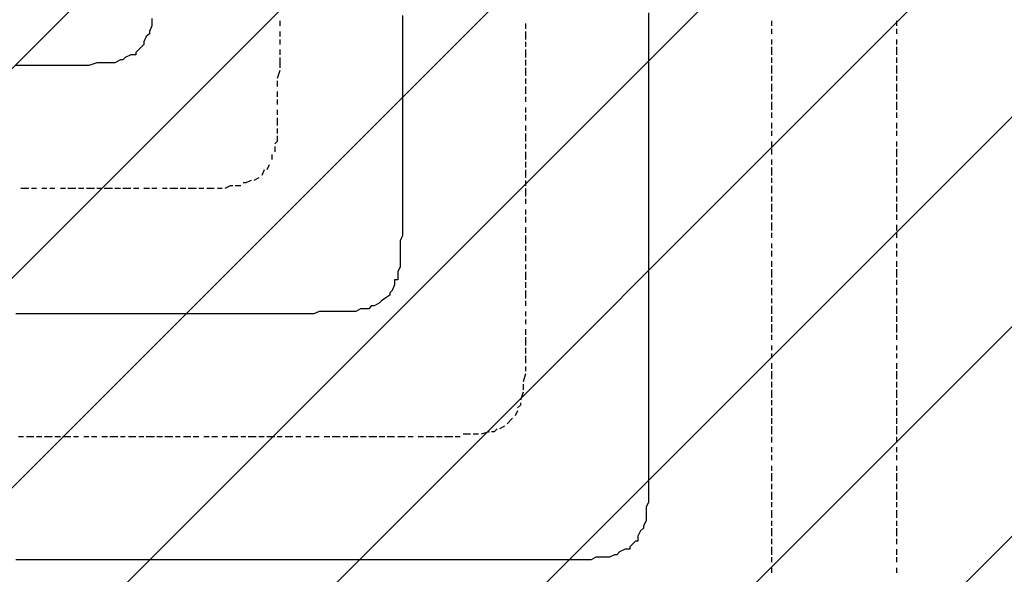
# Model space of a CAD drawing. Extents: x 997 to 109698, y 921 to 94021.
# Tile 578 of 656: x 22217 to 23811, y 49802 to 50700. Entities that reach past the tile are written whole.
import ezdxf

# ---------------------------------------------------------------- set-up
doc = ezdxf.new("R2010")
doc.units = 0
doc.header["$MEASUREMENT"] = 0
doc.layers.add('12', color=7, linetype='CONTINUOUS')
doc.layers.add('28', color=7, linetype='CONTINUOUS')

msp = doc.modelspace()

# ---------------------------------------------------------------- linework, layer by layer
at = {"layer": '12', "color": 5}
for p, q in [((23234.630503, 50710.563401), (23234.630503, 50697.563401)), ((22430.630503, 50701.563401), (22430.630503, 50689.563401)), ((22836.630503, 50706.563401), (22836.630503, 50693.563401)), ((22836.630503, 50693.563401), (22836.630503, 50684.563401)), ((23234.630503, 50697.563401), (23234.630503, 50689.563401)), ((22430.630503, 50689.563401), (22426.630503, 50680.563401)), ((22836.630503, 50684.563401), (22836.630503, 50676.563401)), ((22836.630503, 50676.563401), (22836.630503, 50663.563401)), ((23234.630503, 50689.563401), (23234.630503, 50680.563401)), ((23234.630503, 50680.563401), (23234.630503, 50667.563401)), ((22421.630503, 50672.563401), (22417.630503, 50663.563401)), ((22836.630503, 50663.563401), (22836.630503, 50655.563401)), ((23234.630503, 50667.563401), (23234.630503, 50659.563401)), ((22413.630503, 50655.563401), (22404.630503, 50646.563401)), ((22836.630503, 50655.563401), (22836.630503, 50646.563401)), ((22836.630503, 50646.563401), (22836.630503, 50634.563401)), ((23234.630503, 50659.563401), (23234.630503, 50651.563401)), ((23234.630503, 50651.563401), (23234.630503, 50638.563401)), ((22341.630503, 50629.563401), (22328.630503, 50625.563401)), ((22349.630503, 50629.563401), (22341.630503, 50629.563401)), ((22362.630503, 50629.563401), (22349.630503, 50629.563401)), ((22370.630503, 50629.563401), (22362.630503, 50629.563401)), ((22379.630503, 50634.563401), (22370.630503, 50629.563401)), ((22396.630503, 50642.563401), (22387.630503, 50638.563401)), ((22836.630503, 50634.563401), (22836.630503, 50625.563401)), ((23234.630503, 50638.563401), (23234.630503, 50629.563401)), ((23234.630503, 50629.563401), (23234.630503, 50621.563401)), ((22218.630503, 50625.563401), (22210.630503, 50625.563401)), ((22231.630503, 50625.563401), (22218.630503, 50625.563401)), ((22235.630503, 50625.563401), (22231.630503, 50625.563401)), ((22239.630503, 50625.563401), (22235.630503, 50625.563401)), ((22252.630503, 50625.563401), (22239.630503, 50625.563401)), ((22260.630503, 50625.563401), (22252.630503, 50625.563401)), ((22269.630503, 50625.563401), (22260.630503, 50625.563401)), ((22282.630503, 50625.563401), (22269.630503, 50625.563401)), ((22290.630503, 50625.563401), (22282.630503, 50625.563401)), ((22299.630503, 50625.563401), (22290.630503, 50625.563401)), ((22311.630503, 50625.563401), (22299.630503, 50625.563401)), ((22320.630503, 50625.563401), (22311.630503, 50625.563401)), ((22328.630503, 50625.563401), (22320.630503, 50625.563401)), ((22836.630503, 50625.563401), (22836.630503, 50612.563401)), ((22836.630503, 50612.563401), (22836.630503, 50604.563401)), ((23234.630503, 50621.563401), (23234.630503, 50608.563401)), ((22836.630503, 50604.563401), (22836.630503, 50595.563401)), ((23234.630503, 50608.563401), (23234.630503, 50600.563401)), ((23234.630503, 50600.563401), (23234.630503, 50591.563401)), ((22836.630503, 50595.563401), (22836.630503, 50583.563401)), ((22836.630503, 50583.563401), (22836.630503, 50574.563401)), ((23234.630503, 50591.563401), (23234.630503, 50579.563401)), ((22836.630503, 50574.563401), (22836.630503, 50566.563401)), ((22836.630503, 50566.563401), (22836.630503, 50553.563401)), ((23234.630503, 50579.563401), (23234.630503, 50570.563401)), ((23234.630503, 50570.563401), (23234.630503, 50557.563401)), ((22836.630503, 50553.563401), (22836.630503, 50545.563401)), ((23234.630503, 50557.563401), (23234.630503, 50549.563401)), ((23234.630503, 50549.563401), (23234.630503, 50540.563401)), ((22836.630503, 50545.563401), (22836.630503, 50536.563401)), ((22836.630503, 50536.563401), (22836.630503, 50523.563401)), ((23234.630503, 50540.563401), (23234.630503, 50528.563401)), ((22836.630503, 50523.563401), (22836.630503, 50515.563401)), ((23234.630503, 50528.563401), (23234.630503, 50519.563401)), ((23234.630503, 50519.563401), (23234.630503, 50511.563401)), ((22836.630503, 50515.563401), (22836.630503, 50502.563401)), ((22836.630503, 50502.563401), (22836.630503, 50494.563401)), ((23234.630503, 50511.563401), (23234.630503, 50498.563401)), ((22836.630503, 50494.563401), (22836.630503, 50485.563401)), ((22836.630503, 50485.563401), (22836.630503, 50473.563401)), ((23234.630503, 50498.563401), (23234.630503, 50490.563401)), ((23234.630503, 50490.563401), (23234.630503, 50481.563401)), ((22836.630503, 50473.563401), (22836.630503, 50464.563401)), ((23234.630503, 50481.563401), (23234.630503, 50469.563401)), ((23234.630503, 50469.563401), (23234.630503, 50460.563401)), ((22836.630503, 50464.563401), (22836.630503, 50456.563401)), ((22836.630503, 50456.563401), (22836.630503, 50443.563401)), ((23234.630503, 50460.563401), (23234.630503, 50447.563401)), ((22836.630503, 50443.563401), (22836.630503, 50435.563401)), ((23234.630503, 50447.563401), (23234.630503, 50439.563401)), ((23234.630503, 50439.563401), (23234.630503, 50430.563401)), ((22836.630503, 50435.563401), (22836.630503, 50426.563401)), ((22836.630503, 50426.563401), (22836.630503, 50418.563401)), ((23234.630503, 50430.563401), (23234.630503, 50418.563401)), ((22836.630503, 50418.563401), (22836.630503, 50409.563401)), ((22836.630503, 50409.563401), (22836.630503, 50401.563401)), ((23234.630503, 50418.563401), (23234.630503, 50409.563401)), ((23234.630503, 50409.563401), (23234.630503, 50401.563401)), ((22836.630503, 50401.563401), (22836.630503, 50388.563401)), ((23234.630503, 50401.563401), (23234.630503, 50388.563401)), ((22836.630503, 50388.563401), (22836.630503, 50380.563401)), ((22836.630503, 50380.563401), (22836.630503, 50371.563401)), ((23234.630503, 50388.563401), (23234.630503, 50380.563401)), ((23234.630503, 50380.563401), (23234.630503, 50371.563401)), ((22836.630503, 50371.563401), (22836.630503, 50358.563401)), ((22836.630503, 50358.563401), (22836.630503, 50350.563401)), ((23234.630503, 50371.563401), (23234.630503, 50358.563401)), ((23234.630503, 50358.563401), (23234.630503, 50350.563401)), ((22836.630503, 50350.563401), (22832.630503, 50341.563401)), ((22832.630503, 50341.563401), (22832.630503, 50329.563401)), ((23234.630503, 50350.563401), (23234.630503, 50337.563401)), ((22832.630503, 50329.563401), (22832.630503, 50320.563401)), ((23234.630503, 50337.563401), (23234.630503, 50329.563401)), ((23234.630503, 50329.563401), (23234.630503, 50320.563401)), ((22832.630503, 50320.563401), (22832.630503, 50308.563401)), ((23234.630503, 50320.563401), (23234.630503, 50308.563401)), ((22832.630503, 50299.563401), (22828.630503, 50291.563401)), ((22832.630503, 50308.563401), (22832.630503, 50299.563401)), ((23234.630503, 50308.563401), (23234.630503, 50299.563401)), ((23234.630503, 50299.563401), (23234.630503, 50291.563401)), ((22828.630503, 50291.563401), (22828.630503, 50278.563401)), ((23234.630503, 50291.563401), (23234.630503, 50278.563401)), ((23234.630503, 50278.563401), (23234.630503, 50270.563401)), ((22823.630503, 50270.563401), (22819.630503, 50261.563401)), ((23234.630503, 50270.563401), (23234.630503, 50261.563401)), ((23234.630503, 50261.563401), (23234.630503, 50248.563401)), ((22815.630503, 50253.563401), (22807.630503, 50248.563401)), ((23234.630503, 50248.563401), (23234.630503, 50240.563401)), ((22768.630503, 50231.563401), (22760.630503, 50227.563401)), ((22781.630503, 50231.563401), (22768.630503, 50231.563401)), ((22798.630503, 50240.563401), (22790.630503, 50236.563401)), ((23234.630503, 50240.563401), (23234.630503, 50227.563401)), ((22218.630503, 50223.563401), (22210.630503, 50223.563401)), ((22231.630503, 50223.563401), (22218.630503, 50223.563401)), ((22239.630503, 50223.563401), (22231.630503, 50223.563401)), ((22252.630503, 50223.563401), (22239.630503, 50223.563401)), ((22260.630503, 50223.563401), (22252.630503, 50223.563401)), ((22269.630503, 50223.563401), (22260.630503, 50223.563401)), ((22282.630503, 50223.563401), (22269.630503, 50223.563401)), ((22290.630503, 50223.563401), (22282.630503, 50223.563401)), ((22299.630503, 50223.563401), (22290.630503, 50223.563401)), ((22311.630503, 50223.563401), (22299.630503, 50223.563401)), ((22320.630503, 50223.563401), (22311.630503, 50223.563401)), ((22328.630503, 50223.563401), (22320.630503, 50223.563401)), ((22341.630503, 50223.563401), (22328.630503, 50223.563401)), ((22349.630503, 50223.563401), (22341.630503, 50223.563401)), ((22362.630503, 50223.563401), (22349.630503, 50223.563401)), ((22370.630503, 50223.563401), (22362.630503, 50223.563401)), ((22379.630503, 50223.563401), (22370.630503, 50223.563401)), ((22392.630503, 50223.563401), (22379.630503, 50223.563401)), ((22400.630503, 50223.563401), (22392.630503, 50223.563401)), ((22409.630503, 50223.563401), (22400.630503, 50223.563401)), ((22421.630503, 50223.563401), (22409.630503, 50223.563401)), ((22430.630503, 50223.563401), (22421.630503, 50223.563401)), ((22438.630503, 50223.563401), (22430.630503, 50223.563401)), ((22451.630503, 50223.563401), (22438.630503, 50223.563401)), ((22459.630503, 50223.563401), (22451.630503, 50223.563401)), ((22472.630503, 50223.563401), (22459.630503, 50223.563401)), ((22481.630503, 50223.563401), (22472.630503, 50223.563401)), ((22489.630503, 50223.563401), (22481.630503, 50223.563401)), ((22502.630503, 50223.563401), (22489.630503, 50223.563401)), ((22510.630503, 50223.563401), (22502.630503, 50223.563401)), ((22519.630503, 50223.563401), (22510.630503, 50223.563401)), ((22531.630503, 50223.563401), (22519.630503, 50223.563401)), ((22540.630503, 50223.563401), (22531.630503, 50223.563401)), ((22548.630503, 50223.563401), (22540.630503, 50223.563401)), ((22561.630503, 50223.563401), (22548.630503, 50223.563401)), ((22569.630503, 50223.563401), (22561.630503, 50223.563401)), ((22582.630503, 50223.563401), (22569.630503, 50223.563401)), ((22591.630503, 50223.563401), (22582.630503, 50223.563401)), ((22599.630503, 50223.563401), (22591.630503, 50223.563401)), ((22612.630503, 50223.563401), (22599.630503, 50223.563401)), ((22620.630503, 50223.563401), (22612.630503, 50223.563401)), ((22629.630503, 50223.563401), (22620.630503, 50223.563401)), ((22637.630503, 50223.563401), (22629.630503, 50223.563401)), ((22641.630503, 50223.563401), (22637.630503, 50223.563401)), ((22650.630503, 50223.563401), (22641.630503, 50223.563401)), ((22658.630503, 50223.563401), (22650.630503, 50223.563401)), ((22671.630503, 50223.563401), (22658.630503, 50223.563401)), ((22679.630503, 50223.563401), (22671.630503, 50223.563401)), ((22692.630503, 50223.563401), (22679.630503, 50223.563401)), ((22701.630503, 50227.563401), (22692.630503, 50223.563401)), ((22709.630503, 50227.563401), (22701.630503, 50227.563401)), ((22722.630503, 50227.563401), (22709.630503, 50227.563401)), ((22730.630503, 50227.563401), (22722.630503, 50227.563401)), ((22739.630503, 50227.563401), (22730.630503, 50227.563401)), ((22751.630503, 50227.563401), (22739.630503, 50227.563401)), ((22760.630503, 50227.563401), (22751.630503, 50227.563401)), ((23234.630503, 50227.563401), (23234.630503, 50219.563401)), ((23234.630503, 50219.563401), (23234.630503, 50210.563401)), ((23234.630503, 50210.563401), (23234.630503, 50198.563401)), ((23234.630503, 50198.563401), (23234.630503, 50189.563401)), ((23234.630503, 50189.563401), (23234.630503, 50181.563401)), ((23234.630503, 50181.563401), (23234.630503, 50168.563401)), ((23234.630503, 50168.563401), (23234.630503, 50159.563401)), ((23234.630503, 50159.563401), (23234.630503, 50151.563401)), ((23234.630503, 50151.563401), (23234.630503, 50138.563401)), ((23234.630503, 50138.563401), (23234.630503, 50130.563401)), ((23234.630503, 50130.563401), (23234.630503, 50117.563401)), ((23234.630503, 50117.563401), (23234.630503, 50109.563401)), ((23234.630503, 50109.563401), (23234.630503, 50100.563401)), ((23234.630503, 50100.563401), (23234.630503, 50087.563401)), ((23234.630503, 50087.563401), (23234.630503, 50079.563401)), ((23234.630503, 50079.563401), (23234.630503, 50071.563401)), ((23234.630503, 50071.563401), (23234.630503, 50058.563401)), ((23234.630503, 50058.563401), (23234.630503, 50049.563401)), ((23234.630503, 50049.563401), (23234.630503, 50041.563401)), ((23234.630503, 50041.563401), (23234.630503, 50028.563401)), ((23234.630503, 50028.563401), (23234.630503, 50024.563401)), ((23234.630503, 50024.563401), (23234.630503, 50020.563401)), ((23234.630503, 50020.563401), (23234.630503, 50007.563401)), ((23234.630503, 50007.563401), (23234.630503, 49999.563401)), ((23234.630503, 49999.563401), (23234.630503, 49990.563401)), ((23234.630503, 49990.563401), (23234.630503, 49977.563401)), ((23234.630503, 49977.563401), (23234.630503, 49969.563401)), ((23234.630503, 49969.563401), (23234.630503, 49961.563401)), ((23234.630503, 49961.563401), (23234.630503, 49948.563401)), ((23234.630503, 49948.563401), (23234.630503, 49939.563401)), ((23234.630503, 49939.563401), (23234.630503, 49931.563401)), ((23234.630503, 49931.563401), (23234.630503, 49918.563401)), ((23234.630503, 49918.563401), (23230.630503, 49910.563401)), ((23230.630503, 49910.563401), (23230.630503, 49901.563401)), ((23230.630503, 49901.563401), (23230.630503, 49888.563401)), ((23230.630503, 49888.563401), (23226.630503, 49880.563401)), ((23221.630503, 49872.563401), (23217.630503, 49863.563401)), ((23213.630503, 49855.563401), (23204.630503, 49846.563401)), ((23179.630503, 49833.563401), (23171.630503, 49829.563401)), ((23196.630503, 49842.563401), (23187.630503, 49838.563401)), ((22218.630503, 49825.563401), (22210.630503, 49825.563401)), ((22231.630503, 49825.563401), (22218.630503, 49825.563401)), ((22239.630503, 49825.563401), (22231.630503, 49825.563401)), ((22252.630503, 49825.563401), (22239.630503, 49825.563401)), ((22260.630503, 49825.563401), (22252.630503, 49825.563401)), ((22269.630503, 49825.563401), (22260.630503, 49825.563401)), ((22282.630503, 49825.563401), (22269.630503, 49825.563401)), ((22290.630503, 49825.563401), (22282.630503, 49825.563401)), ((22299.630503, 49825.563401), (22290.630503, 49825.563401)), ((22311.630503, 49825.563401), (22299.630503, 49825.563401)), ((22320.630503, 49825.563401), (22311.630503, 49825.563401)), ((22328.630503, 49825.563401), (22320.630503, 49825.563401)), ((22341.630503, 49825.563401), (22328.630503, 49825.563401)), ((22349.630503, 49825.563401), (22341.630503, 49825.563401)), ((22362.630503, 49825.563401), (22349.630503, 49825.563401)), ((22370.630503, 49825.563401), (22362.630503, 49825.563401)), ((22379.630503, 49825.563401), (22370.630503, 49825.563401)), ((22392.630503, 49825.563401), (22379.630503, 49825.563401)), ((22400.630503, 49825.563401), (22392.630503, 49825.563401)), ((22409.630503, 49825.563401), (22400.630503, 49825.563401)), ((22421.630503, 49825.563401), (22409.630503, 49825.563401)), ((22430.630503, 49825.563401), (22421.630503, 49825.563401)), ((22438.630503, 49825.563401), (22430.630503, 49825.563401)), ((22451.630503, 49825.563401), (22438.630503, 49825.563401)), ((22459.630503, 49825.563401), (22451.630503, 49825.563401)), ((22472.630503, 49825.563401), (22459.630503, 49825.563401)), ((22481.630503, 49825.563401), (22472.630503, 49825.563401)), ((22489.630503, 49825.563401), (22481.630503, 49825.563401)), ((22502.630503, 49825.563401), (22489.630503, 49825.563401)), ((22510.630503, 49825.563401), (22502.630503, 49825.563401)), ((22519.630503, 49825.563401), (22510.630503, 49825.563401)), ((22531.630503, 49825.563401), (22519.630503, 49825.563401)), ((22540.630503, 49825.563401), (22531.630503, 49825.563401)), ((22548.630503, 49825.563401), (22540.630503, 49825.563401)), ((22561.630503, 49825.563401), (22548.630503, 49825.563401)), ((22569.630503, 49825.563401), (22561.630503, 49825.563401)), ((22582.630503, 49825.563401), (22569.630503, 49825.563401)), ((22591.630503, 49825.563401), (22582.630503, 49825.563401)), ((22599.630503, 49825.563401), (22591.630503, 49825.563401)), ((22612.630503, 49825.563401), (22599.630503, 49825.563401)), ((22620.630503, 49825.563401), (22612.630503, 49825.563401)), ((22629.630503, 49825.563401), (22620.630503, 49825.563401)), ((22641.630503, 49825.563401), (22629.630503, 49825.563401)), ((22650.630503, 49825.563401), (22641.630503, 49825.563401)), ((22658.630503, 49825.563401), (22650.630503, 49825.563401)), ((22671.630503, 49825.563401), (22658.630503, 49825.563401)), ((22679.630503, 49825.563401), (22671.630503, 49825.563401)), ((22688.630503, 49825.563401), (22679.630503, 49825.563401)), ((22701.630503, 49825.563401), (22688.630503, 49825.563401)), ((22709.630503, 49825.563401), (22701.630503, 49825.563401)), ((22722.630503, 49825.563401), (22709.630503, 49825.563401)), ((22730.630503, 49825.563401), (22722.630503, 49825.563401)), ((22739.630503, 49825.563401), (22730.630503, 49825.563401)), ((22751.630503, 49825.563401), (22739.630503, 49825.563401)), ((22760.630503, 49825.563401), (22751.630503, 49825.563401)), ((22768.630503, 49825.563401), (22760.630503, 49825.563401)), ((22781.630503, 49825.563401), (22768.630503, 49825.563401)), ((22790.630503, 49825.563401), (22781.630503, 49825.563401)), ((22798.630503, 49825.563401), (22790.630503, 49825.563401)), ((22811.630503, 49825.563401), (22798.630503, 49825.563401)), ((22819.630503, 49825.563401), (22811.630503, 49825.563401)), ((22832.630503, 49825.563401), (22819.630503, 49825.563401)), ((22840.630503, 49825.563401), (22832.630503, 49825.563401)), ((22849.630503, 49825.563401), (22840.630503, 49825.563401)), ((22861.630503, 49825.563401), (22849.630503, 49825.563401)), ((22870.630503, 49825.563401), (22861.630503, 49825.563401)), ((22878.630503, 49825.563401), (22870.630503, 49825.563401)), ((22891.630503, 49825.563401), (22878.630503, 49825.563401)), ((22900.630503, 49825.563401), (22891.630503, 49825.563401)), ((22908.630503, 49825.563401), (22900.630503, 49825.563401)), ((22921.630503, 49825.563401), (22908.630503, 49825.563401)), ((22929.630503, 49825.563401), (22921.630503, 49825.563401)), ((22942.630503, 49825.563401), (22929.630503, 49825.563401)), ((22950.630503, 49825.563401), (22942.630503, 49825.563401)), ((22959.630503, 49825.563401), (22950.630503, 49825.563401)), ((22972.630503, 49825.563401), (22959.630503, 49825.563401)), ((22980.630503, 49825.563401), (22972.630503, 49825.563401)), ((22989.630503, 49825.563401), (22980.630503, 49825.563401)), ((23001.630503, 49825.563401), (22989.630503, 49825.563401)), ((23010.630503, 49825.563401), (23001.630503, 49825.563401)), ((23018.630503, 49825.563401), (23010.630503, 49825.563401)), ((23031.630503, 49825.563401), (23018.630503, 49825.563401)), ((23035.630503, 49825.563401), (23031.630503, 49825.563401)), ((23039.630503, 49825.563401), (23035.630503, 49825.563401)), ((23052.630503, 49825.563401), (23039.630503, 49825.563401)), ((23060.630503, 49825.563401), (23052.630503, 49825.563401)), ((23069.630503, 49825.563401), (23060.630503, 49825.563401)), ((23082.630503, 49825.563401), (23069.630503, 49825.563401)), ((23090.630503, 49825.563401), (23082.630503, 49825.563401)), ((23099.630503, 49825.563401), (23090.630503, 49825.563401)), ((23111.630503, 49825.563401), (23099.630503, 49825.563401)), ((23120.630503, 49825.563401), (23111.630503, 49825.563401)), ((23128.630503, 49825.563401), (23120.630503, 49825.563401)), ((23141.630503, 49825.563401), (23128.630503, 49825.563401)), ((23149.630503, 49829.563401), (23141.630503, 49825.563401)), ((23158.630503, 49829.563401), (23149.630503, 49829.563401)), ((23171.630503, 49829.563401), (23158.630503, 49829.563401))]:
    msp.add_line(p, q, dxfattribs=at)
at = {"layer": '12', "color": 1}
for p, q in [((22637.630503, 50697.563401), (22637.630503, 50689.563401)), ((23035.630503, 50693.563401), (23035.630503, 50684.563401)), ((23433.630503, 50697.563401), (23433.630503, 50689.563401)), ((23636.630503, 50689.563401), (23636.630503, 50697.563401)), ((22637.630503, 50680.563401), (22637.630503, 50672.563401)), ((23035.630503, 50680.563401), (23035.630503, 50667.563401)), ((23433.630503, 50684.563401), (23433.630503, 50676.563401)), ((23636.630503, 50676.563401), (23636.630503, 50684.563401)), ((22637.630503, 50667.563401), (22637.630503, 50659.563401)), ((23035.630503, 50663.563401), (23035.630503, 50655.563401)), ((23433.630503, 50667.563401), (23433.630503, 50659.563401)), ((23636.630503, 50659.563401), (23636.630503, 50667.563401)), ((22637.630503, 50651.563401), (22637.630503, 50642.563401)), ((23035.630503, 50651.563401), (23035.630503, 50638.563401)), ((23433.630503, 50655.563401), (23433.630503, 50642.563401)), ((23636.630503, 50642.563401), (23636.630503, 50655.563401)), ((22637.630503, 50638.563401), (22637.630503, 50625.563401)), ((23035.630503, 50634.563401), (23035.630503, 50625.563401)), ((23433.630503, 50638.563401), (23433.630503, 50629.563401)), ((23636.630503, 50629.563401), (23636.630503, 50638.563401)), ((22637.630503, 50617.563401), (22633.630503, 50604.563401)), ((22637.630503, 50625.563401), (22637.630503, 50621.563401)), ((23035.630503, 50621.563401), (23035.630503, 50608.563401)), ((23433.630503, 50625.563401), (23433.630503, 50612.563401)), ((23636.630503, 50612.563401), (23636.630503, 50625.563401)), ((22633.630503, 50600.563401), (22633.630503, 50591.563401)), ((23035.630503, 50604.563401), (23035.630503, 50595.563401)), ((23433.630503, 50608.563401), (23433.630503, 50600.563401)), ((23636.630503, 50600.563401), (23636.630503, 50608.563401)), ((22633.630503, 50583.563401), (22633.630503, 50574.563401)), ((23035.630503, 50591.563401), (23035.630503, 50579.563401)), ((23433.630503, 50595.563401), (23433.630503, 50583.563401)), ((23636.630503, 50583.563401), (23636.630503, 50595.563401)), ((22633.630503, 50570.563401), (22633.630503, 50562.563401)), ((23035.630503, 50574.563401), (23035.630503, 50566.563401)), ((23433.630503, 50579.563401), (23433.630503, 50570.563401)), ((23433.630503, 50566.563401), (23433.630503, 50553.563401)), ((23636.630503, 50570.563401), (23636.630503, 50579.563401)), ((23636.630503, 50553.563401), (23636.630503, 50566.563401)), ((22633.630503, 50553.563401), (22633.630503, 50545.563401)), ((23035.630503, 50557.563401), (23035.630503, 50549.563401)), ((23433.630503, 50549.563401), (23433.630503, 50540.563401)), ((23636.630503, 50540.563401), (23636.630503, 50549.563401)), ((22633.630503, 50540.563401), (22633.630503, 50528.563401)), ((23035.630503, 50545.563401), (23035.630503, 50536.563401)), ((23433.630503, 50532.563401), (23433.630503, 50523.563401)), ((23636.630503, 50523.563401), (23636.630503, 50532.563401)), ((22633.630503, 50523.563401), (22633.630503, 50515.563401)), ((23035.630503, 50528.563401), (23035.630503, 50519.563401)), ((23433.630503, 50519.563401), (23433.630503, 50511.563401)), ((23636.630503, 50511.563401), (23636.630503, 50519.563401)), ((23035.630503, 50515.563401), (23035.630503, 50502.563401)), ((23433.630503, 50502.563401), (23433.630503, 50494.563401)), ((23636.630503, 50494.563401), (23636.630503, 50502.563401)), ((22629.630503, 50494.563401), (22629.630503, 50485.563401)), ((23035.630503, 50498.563401), (23035.630503, 50490.563401)), ((23035.630503, 50485.563401), (23035.630503, 50473.563401)), ((23433.630503, 50490.563401), (23433.630503, 50481.563401)), ((23636.630503, 50477.563401), (23636.630503, 50490.563401)), ((22624.630503, 50481.563401), (22624.630503, 50473.563401)), ((23035.630503, 50469.563401), (23035.630503, 50460.563401)), ((23433.630503, 50473.563401), (23433.630503, 50464.563401)), ((23636.630503, 50464.563401), (23636.630503, 50473.563401)), ((22612.630503, 50456.563401), (22608.630503, 50447.563401)), ((22620.630503, 50464.563401), (22616.630503, 50456.563401)), ((23035.630503, 50456.563401), (23035.630503, 50443.563401)), ((23433.630503, 50460.563401), (23433.630503, 50447.563401)), ((23636.630503, 50447.563401), (23636.630503, 50460.563401)), ((22603.630503, 50443.563401), (22595.630503, 50439.563401)), ((23035.630503, 50439.563401), (23035.630503, 50430.563401)), ((23433.630503, 50443.563401), (23433.630503, 50435.563401)), ((23636.630503, 50435.563401), (23636.630503, 50443.563401)), ((22231.630503, 50426.563401), (22218.630503, 50426.563401)), ((22243.630503, 50426.563401), (22235.630503, 50426.563401)), ((22260.630503, 50426.563401), (22252.630503, 50426.563401)), ((22273.630503, 50426.563401), (22265.630503, 50426.563401)), ((22290.630503, 50426.563401), (22282.630503, 50426.563401)), ((22307.630503, 50426.563401), (22294.630503, 50426.563401)), ((22320.630503, 50426.563401), (22311.630503, 50426.563401)), ((22337.630503, 50426.563401), (22324.630503, 50426.563401)), ((22349.630503, 50426.563401), (22341.630503, 50426.563401)), ((22366.630503, 50426.563401), (22353.630503, 50426.563401)), ((22379.630503, 50426.563401), (22370.630503, 50426.563401)), ((22396.630503, 50426.563401), (22383.630503, 50426.563401)), ((22409.630503, 50426.563401), (22400.630503, 50426.563401)), ((22426.630503, 50426.563401), (22417.630503, 50426.563401)), ((22434.630503, 50426.563401), (22430.630503, 50426.563401)), ((22438.630503, 50426.563401), (22434.630503, 50426.563401)), ((22455.630503, 50426.563401), (22447.630503, 50426.563401)), ((22472.630503, 50426.563401), (22459.630503, 50426.563401)), ((22485.630503, 50426.563401), (22476.630503, 50426.563401)), ((22502.630503, 50426.563401), (22489.630503, 50426.563401)), ((22514.630503, 50426.563401), (22506.630503, 50426.563401)), ((22531.630503, 50426.563401), (22519.630503, 50426.563401)), ((22544.630503, 50426.563401), (22536.630503, 50426.563401)), ((22574.630503, 50430.563401), (22565.630503, 50430.563401)), ((23035.630503, 50426.563401), (23035.630503, 50413.563401)), ((23433.630503, 50430.563401), (23433.630503, 50418.563401)), ((23636.630503, 50418.563401), (23636.630503, 50430.563401)), ((23035.630503, 50409.563401), (23035.630503, 50401.563401)), ((23433.630503, 50413.563401), (23433.630503, 50405.563401)), ((23636.630503, 50405.563401), (23636.630503, 50413.563401)), ((23035.630503, 50392.563401), (23035.630503, 50384.563401)), ((23433.630503, 50401.563401), (23433.630503, 50388.563401)), ((23636.630503, 50388.563401), (23636.630503, 50401.563401)), ((23035.630503, 50380.563401), (23035.630503, 50371.563401)), ((23433.630503, 50384.563401), (23433.630503, 50375.563401)), ((23636.630503, 50375.563401), (23636.630503, 50384.563401)), ((23035.630503, 50363.563401), (23035.630503, 50354.563401)), ((23433.630503, 50371.563401), (23433.630503, 50358.563401)), ((23636.630503, 50358.563401), (23636.630503, 50367.563401)), ((23035.630503, 50350.563401), (23035.630503, 50337.563401)), ((23433.630503, 50354.563401), (23433.630503, 50346.563401)), ((23636.630503, 50346.563401), (23636.630503, 50354.563401)), ((23035.630503, 50333.563401), (23035.630503, 50325.563401)), ((23433.630503, 50337.563401), (23433.630503, 50329.563401)), ((23433.630503, 50325.563401), (23433.630503, 50316.563401)), ((23636.630503, 50329.563401), (23636.630503, 50337.563401)), ((23636.630503, 50316.563401), (23636.630503, 50325.563401)), ((23035.630503, 50320.563401), (23035.630503, 50308.563401)), ((23035.630503, 50303.563401), (23035.630503, 50295.563401)), ((23433.630503, 50308.563401), (23433.630503, 50299.563401)), ((23433.630503, 50295.563401), (23433.630503, 50282.563401)), ((23636.630503, 50299.563401), (23636.630503, 50308.563401)), ((23636.630503, 50282.563401), (23636.630503, 50295.563401)), ((23035.630503, 50291.563401), (23035.630503, 50278.563401)), ((23433.630503, 50278.563401), (23433.630503, 50270.563401)), ((23636.630503, 50270.563401), (23636.630503, 50278.563401)), ((23035.630503, 50274.563401), (23035.630503, 50265.563401)), ((23035.630503, 50261.563401), (23035.630503, 50248.563401)), ((23433.630503, 50265.563401), (23433.630503, 50253.563401)), ((23636.630503, 50253.563401), (23636.630503, 50265.563401)), ((23433.630503, 50248.563401), (23433.630503, 50240.563401)), ((23636.630503, 50240.563401), (23636.630503, 50248.563401)), ((23035.630503, 50244.563401), (23035.630503, 50236.563401)), ((23433.630503, 50236.563401), (23433.630503, 50223.563401)), ((23636.630503, 50223.563401), (23636.630503, 50236.563401)), ((23035.630503, 50227.563401), (23035.630503, 50223.563401)), ((23035.630503, 50223.563401), (23035.630503, 50219.563401)), ((23035.630503, 50214.563401), (23035.630503, 50206.563401)), ((23433.630503, 50219.563401), (23433.630503, 50210.563401)), ((23636.630503, 50210.563401), (23636.630503, 50219.563401)), ((23035.630503, 50198.563401), (23035.630503, 50189.563401)), ((23433.630503, 50206.563401), (23433.630503, 50193.563401)), ((23636.630503, 50193.563401), (23636.630503, 50206.563401)), ((23035.630503, 50185.563401), (23035.630503, 50172.563401)), ((23433.630503, 50189.563401), (23433.630503, 50181.563401)), ((23636.630503, 50181.563401), (23636.630503, 50189.563401)), ((23035.630503, 50168.563401), (23035.630503, 50159.563401)), ((23433.630503, 50172.563401), (23433.630503, 50164.563401)), ((23636.630503, 50164.563401), (23636.630503, 50172.563401)), ((23035.630503, 50155.563401), (23035.630503, 50143.563401)), ((23433.630503, 50159.563401), (23433.630503, 50151.563401)), ((23636.630503, 50151.563401), (23636.630503, 50159.563401)), ((23035.630503, 50138.563401), (23035.630503, 50130.563401)), ((23433.630503, 50143.563401), (23433.630503, 50134.563401)), ((23636.630503, 50134.563401), (23636.630503, 50143.563401)), ((23035.630503, 50126.563401), (23031.630503, 50113.563401)), ((23433.630503, 50130.563401), (23433.630503, 50117.563401)), ((23636.630503, 50117.563401), (23636.630503, 50130.563401)), ((23031.630503, 50109.563401), (23031.630503, 50100.563401)), ((23433.630503, 50113.563401), (23433.630503, 50104.563401)), ((23636.630503, 50104.563401), (23636.630503, 50113.563401)), ((23031.630503, 50096.563401), (23027.630503, 50083.563401)), ((23433.630503, 50100.563401), (23433.630503, 50087.563401)), ((23636.630503, 50087.563401), (23636.630503, 50100.563401)), ((23433.630503, 50083.563401), (23433.630503, 50075.563401)), ((23433.630503, 50071.563401), (23433.630503, 50058.563401)), ((23636.630503, 50075.563401), (23636.630503, 50083.563401)), ((23636.630503, 50058.563401), (23636.630503, 50071.563401)), ((23014.630503, 50054.563401), (23005.630503, 50045.563401)), ((23022.630503, 50066.563401), (23018.630503, 50058.563401)), ((23433.630503, 50054.563401), (23433.630503, 50045.563401)), ((23636.630503, 50045.563401), (23636.630503, 50054.563401)), ((23001.630503, 50041.563401), (22993.630503, 50037.563401)), ((23433.630503, 50041.563401), (23433.630503, 50028.563401)), ((23636.630503, 50028.563401), (23636.630503, 50041.563401)), ((22222.630503, 50024.563401), (22214.630503, 50024.563401)), ((22239.630503, 50024.563401), (22227.630503, 50024.563401)), ((22252.630503, 50024.563401), (22243.630503, 50024.563401)), ((22269.630503, 50024.563401), (22256.630503, 50024.563401)), ((22282.630503, 50024.563401), (22273.630503, 50024.563401)), ((22299.630503, 50024.563401), (22286.630503, 50024.563401)), ((22311.630503, 50024.563401), (22303.630503, 50024.563401)), ((22328.630503, 50024.563401), (22320.630503, 50024.563401)), ((22341.630503, 50024.563401), (22332.630503, 50024.563401)), ((22358.630503, 50024.563401), (22349.630503, 50024.563401)), ((22375.630503, 50024.563401), (22362.630503, 50024.563401)), ((22387.630503, 50024.563401), (22379.630503, 50024.563401)), ((22404.630503, 50024.563401), (22392.630503, 50024.563401)), ((22417.630503, 50024.563401), (22409.630503, 50024.563401)), ((22434.630503, 50024.563401), (22421.630503, 50024.563401)), ((22447.630503, 50024.563401), (22438.630503, 50024.563401)), ((22464.630503, 50024.563401), (22451.630503, 50024.563401)), ((22476.630503, 50024.563401), (22468.630503, 50024.563401)), ((22493.630503, 50024.563401), (22481.630503, 50024.563401)), ((22506.630503, 50024.563401), (22497.630503, 50024.563401)), ((22523.630503, 50024.563401), (22514.630503, 50024.563401)), ((22536.630503, 50024.563401), (22527.630503, 50024.563401)), ((22552.630503, 50024.563401), (22544.630503, 50024.563401)), ((22569.630503, 50024.563401), (22557.630503, 50024.563401)), ((22582.630503, 50024.563401), (22574.630503, 50024.563401)), ((22599.630503, 50024.563401), (22586.630503, 50024.563401)), ((22612.630503, 50024.563401), (22603.630503, 50024.563401)), ((22629.630503, 50024.563401), (22616.630503, 50024.563401)), ((22641.630503, 50024.563401), (22633.630503, 50024.563401)), ((22658.630503, 50024.563401), (22646.630503, 50024.563401)), ((22671.630503, 50024.563401), (22663.630503, 50024.563401)), ((22688.630503, 50024.563401), (22679.630503, 50024.563401)), ((22701.630503, 50024.563401), (22692.630503, 50024.563401)), ((22718.630503, 50024.563401), (22709.630503, 50024.563401)), ((22735.630503, 50024.563401), (22722.630503, 50024.563401)), ((22747.630503, 50024.563401), (22739.630503, 50024.563401)), ((22764.630503, 50024.563401), (22751.630503, 50024.563401)), ((22777.630503, 50024.563401), (22768.630503, 50024.563401)), ((22794.630503, 50024.563401), (22781.630503, 50024.563401)), ((22807.630503, 50024.563401), (22798.630503, 50024.563401)), ((22823.630503, 50024.563401), (22811.630503, 50024.563401)), ((22836.630503, 50024.563401), (22828.630503, 50024.563401)), ((22840.630503, 50024.563401), (22836.630503, 50024.563401)), ((22853.630503, 50024.563401), (22845.630503, 50024.563401)), ((22870.630503, 50024.563401), (22861.630503, 50024.563401)), ((22887.630503, 50024.563401), (22874.630503, 50024.563401)), ((22900.630503, 50024.563401), (22891.630503, 50024.563401)), ((22917.630503, 50024.563401), (22904.630503, 50024.563401)), ((22929.630503, 50024.563401), (22921.630503, 50024.563401)), ((22946.630503, 50028.563401), (22934.630503, 50028.563401)), ((22959.630503, 50028.563401), (22950.630503, 50028.563401)), ((22976.630503, 50032.563401), (22963.630503, 50028.563401)), ((23433.630503, 50024.563401), (23433.630503, 50015.563401)), ((23636.630503, 50015.563401), (23636.630503, 50024.563401)), ((23433.630503, 50007.563401), (23433.630503, 49999.563401)), ((23636.630503, 49999.563401), (23636.630503, 50007.563401)), ((23433.630503, 49994.563401), (23433.630503, 49986.563401)), ((23636.630503, 49986.563401), (23636.630503, 49994.563401)), ((23433.630503, 49977.563401), (23433.630503, 49969.563401)), ((23636.630503, 49969.563401), (23636.630503, 49977.563401)), ((23433.630503, 49965.563401), (23433.630503, 49952.563401)), ((23636.630503, 49952.563401), (23636.630503, 49965.563401)), ((23433.630503, 49948.563401), (23433.630503, 49939.563401)), ((23636.630503, 49939.563401), (23636.630503, 49948.563401)), ((23433.630503, 49935.563401), (23433.630503, 49922.563401)), ((23636.630503, 49922.563401), (23636.630503, 49935.563401)), ((23433.630503, 49918.563401), (23433.630503, 49910.563401)), ((23636.630503, 49910.563401), (23636.630503, 49918.563401)), ((23433.630503, 49905.563401), (23433.630503, 49893.563401)), ((23636.630503, 49893.563401), (23636.630503, 49905.563401)), ((23433.630503, 49888.563401), (23433.630503, 49880.563401)), ((23636.630503, 49880.563401), (23636.630503, 49888.563401)), ((23433.630503, 49876.563401), (23433.630503, 49863.563401)), ((23636.630503, 49863.563401), (23636.630503, 49876.563401)), ((23433.630503, 49859.563401), (23433.630503, 49850.563401)), ((23636.630503, 49850.563401), (23636.630503, 49859.563401)), ((23433.630503, 49846.563401), (23433.630503, 49833.563401)), ((23636.630503, 49833.563401), (23636.630503, 49842.563401)), ((23433.630503, 49829.563401), (23433.630503, 49825.563401)), ((23433.630503, 49825.563401), (23433.630503, 49821.563401)), ((23636.630503, 49825.563401), (23636.630503, 49829.563401)), ((23636.630503, 49821.563401), (23636.630503, 49825.563401)), ((23433.630503, 49812.563401), (23433.630503, 49804.563401)), ((23636.630503, 49804.563401), (23636.630503, 49812.563401))]:
    msp.add_line(p, q, dxfattribs=at)
at = {"layer": '12', "color": 5}
for points in [[(22426.630503, 50680.563401), (22426.630503, 50676.563401), (22421.630503, 50672.563401)], [(22417.630503, 50663.563401), (22417.630503, 50659.563401), (22413.630503, 50655.563401)], [(22404.630503, 50646.563401), (22404.630503, 50642.563401), (22396.630503, 50642.563401)], [(22387.630503, 50638.563401), (22383.630503, 50634.563401), (22379.630503, 50634.563401)], [(22828.630503, 50278.563401), (22823.630503, 50278.563401), (22823.630503, 50270.563401)], [(22819.630503, 50261.563401), (22815.630503, 50257.563401), (22815.630503, 50253.563401)], [(22807.630503, 50248.563401), (22802.630503, 50244.563401), (22798.630503, 50240.563401)], [(22790.630503, 50236.563401), (22785.630503, 50236.563401), (22781.630503, 50231.563401)], [(23226.630503, 49880.563401), (23226.630503, 49876.563401), (23221.630503, 49872.563401)], [(23217.630503, 49863.563401), (23217.630503, 49855.563401), (23213.630503, 49855.563401)], [(23187.630503, 49838.563401), (23183.630503, 49833.563401), (23179.630503, 49833.563401)], [(23204.630503, 49846.563401), (23204.630503, 49842.563401), (23196.630503, 49842.563401)]]:
    msp.add_lwpolyline(points, dxfattribs=at)
at = {"layer": '12', "color": 1}
for points in [[(22633.630503, 50511.563401), (22633.630503, 50502.563401), (22629.630503, 50498.563401)], [(22591.630503, 50439.563401), (22582.630503, 50435.563401), (22578.630503, 50435.563401)], [(22561.630503, 50430.563401), (22557.630503, 50430.563401), (22548.630503, 50426.563401)], [(23027.630503, 50079.563401), (23027.630503, 50075.563401), (23022.630503, 50071.563401)], [(22989.630503, 50037.563401), (22984.630503, 50032.563401), (22980.630503, 50032.563401)]]:
    msp.add_lwpolyline(points, dxfattribs=at)
at = {"layer": '28', "color": 2}
for p, q in [((14872.636205, 43289.143675), (30269.447768, 58685.955237)), ((14872.636205, 42949.73242), (30608.859023, 58685.955237)), ((14872.636205, 42610.321165), (30948.270278, 58685.955237)), ((14872.636205, 42270.90991), (31287.681533, 58685.955237)), ((14872.636205, 41931.498655), (31627.092788, 58685.955237)), ((14872.636205, 41592.0874), (31966.504043, 58685.955237)), ((14872.636205, 41252.676145), (32305.915298, 58685.955237)), ((14872.636205, 40913.26489), (32645.326553, 58685.955237))]:
    msp.add_line(p, q, dxfattribs=at)

doc.saveas('drawing.dxf')
